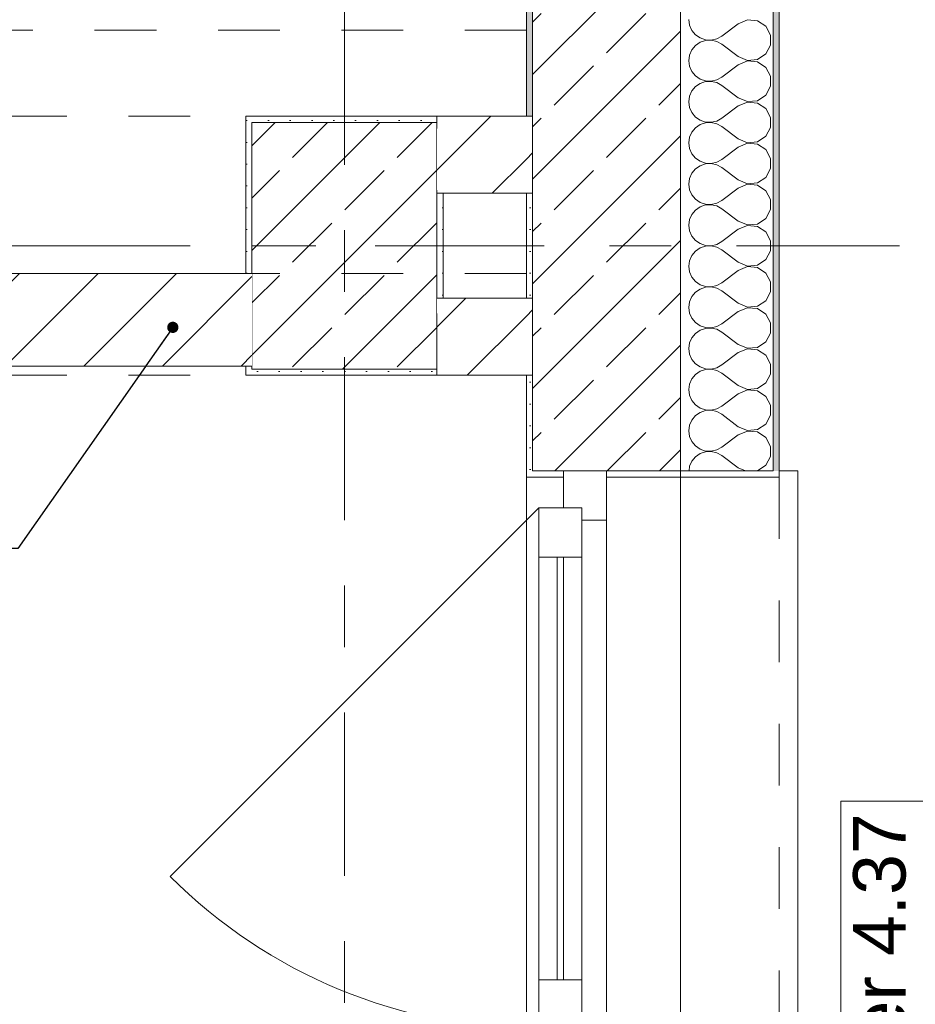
# Model space of a CAD drawing. Header units: metres. Extents: x -3.6 to 90.7, y -11.1 to 18.
# Tile 639 of 656: x 61.2 to 62.7, y 7.1 to 8.7. Entities that reach past the tile are written whole.
import ezdxf

# ---------------------------------------------------------------- set-up
doc = ezdxf.new("R2010")
doc.units = ezdxf.units.M
doc.header["$MEASUREMENT"] = 0
for name, pattern in [('Achse', [0.2, 0.1, -0.05, 0, -0.05]), ('Strichlinie doppelt', [0.546806, 0.264583, -0.105833, 0.070556, -0.105833]), ('Strichlinie eng', [0.115, 0.075, -0.04]), ('Untersicht', [0.1, 0.075, -0.025]), ('Wipeout_Contour', [1, 0, -1])]:
    doc.linetypes.add(name, pattern=pattern)
for name, color, linetype in [('152 - Bemaßung_ Beschriftung.Ausbau', 7, 'Continuous'), ('451 - Universal.Achsen Raster', 7, 'Continuous'), ('603 - Struktur.Bodenplatte_ Decke Roh', 7, 'Continuous'), ('604 - Struktur.Wand Aussen', 7, 'Continuous'), ('605 - Struktur.Wand Innen', 7, 'Continuous'), ('607 - Struktur.Stütze', 7, 'Continuous'), ('608 - Struktur.Träger', 7, 'Continuous'), ('650 - Abdeckung.Fußboden Aufbau', 7, 'Continuous'), ('Neubau_653 - Abdeckung.TB Verkofferung', 7, 'Continuous')]:
    doc.layers.add(name, color=color, linetype=linetype)
doc.styles.add('ERSTELLTER_STIL_2', font='txt')
doc.dimstyles.new('ERSTELLTER_STIL__1', dxfattribs={"dimtxt": 0.1, "dimasz": 0.0532, "dimexe": 0.18, "dimexo": 0.0625, "dimgap": 0, "dimtad": 1, "dimzin": 0, "dimdsep": 46, "dimtxsty": 'ERSTELLTER_STIL_2', "dimblk": 'ARROWHEAD_2', "dimblk1": 'ARROWHEAD_2', "dimblk2": 'ARROWHEAD_2', "dimcen": 0.09, "dimse1": 1, "dimse2": 1, "dimclrd": 7, "dimclre": 7, "dimclrt": 7, "dimazin": 0, "dimtfac": 1, "dimtdec": 4, "dimtmove": 0, "dimatfit": 3, "dimfxl": 1, "dimtolj": 1, "dimtzin": 0, "dimarcsym": 0})
doc.dimstyles.new('ERSTELLTER_STIL__2', dxfattribs={"dimtxt": 0.1, "dimasz": 0.0532, "dimexe": 0.18, "dimexo": 0.0625, "dimgap": 0, "dimtad": 1, "dimzin": 0, "dimdsep": 46, "dimtxsty": 'ERSTELLTER_STIL_2', "dimblk": 'ARROWHEAD_2', "dimblk1": 'ARROWHEAD_2', "dimblk2": 'ARROWHEAD_2', "dimcen": 0.09, "dimse1": 1, "dimse2": 1, "dimclrd": 7, "dimclre": 7, "dimclrt": 7, "dimazin": 0, "dimtfac": 1, "dimtdec": 4, "dimtmove": 2, "dimatfit": 3, "dimfxl": 1, "dimtolj": 1, "dimtzin": 0, "dimarcsym": 0})
doc.dimstyles.new('ERSTELLTER_STIL__3', dxfattribs={"dimtxt": 0.1, "dimasz": 0.0532, "dimexe": 0.18, "dimexo": 0.0625, "dimgap": 0, "dimtad": 1, "dimtih": 1, "dimtoh": 1, "dimzin": 0, "dimdsep": 46, "dimtxsty": 'ERSTELLTER_STIL_2', "dimblk": 'ARROWHEAD_2', "dimblk1": 'ARROWHEAD_2', "dimblk2": 'ARROWHEAD_2', "dimcen": 0.09, "dimse1": 1, "dimse2": 1, "dimclrd": 7, "dimclre": 7, "dimclrt": 7, "dimazin": 0, "dimtfac": 1, "dimtdec": 4, "dimtmove": 0, "dimatfit": 3, "dimfxl": 1, "dimtolj": 1, "dimtzin": 0, "dimarcsym": 0})
doc.dimstyles.new('ERSTELLTER_STIL__5', dxfattribs={"dimtxt": 0.18, "dimasz": 0.03648, "dimexe": 0.18, "dimexo": 0.0625, "dimgap": 0, "dimtad": 0, "dimtih": 1, "dimtoh": 1, "dimdec": 4, "dimzin": 0, "dimdsep": 46, "dimcen": 0.09, "dimadec": 0, "dimazin": 0, "dimtfac": 1, "dimtdec": 4, "dimtmove": 0, "dimatfit": 3, "dimldrblk": 'ARROWHEAD_11', "dimfxl": 1, "dimtolj": 1, "dimtzin": 0, "dimarcsym": 0})
pattern_1 = [(45, (0, 0), (-0.08485281, 0.08485281), []), (45, (-0.04243, 0.04243), (-0.08485281, 0.08485281), [0.09, -0.03])]
pattern_2 = [(45, (0, 0), (-0.01767767, 0.01767767), [0, -0.025])]
pattern_3 = [(45, (0, 0), (-0.06363961, 0.06363961), [])]
pattern_4 = [(0, (0, 0), (0, 0.08660254), [0, -0.05]), (0, (0.025, 0.0433), (0, 0.08660254), [0, -0.05])]

# ---------------------------------------------------------------- blocks, each defined once
blk = doc.blocks.new('*X68')
at = {"layer": '604 - Struktur.Wand Aussen', "color": 7, "linetype": 'Continuous', "lineweight": 5}
for p, q in [((62.2884, 8.6667), (62.2896, 8.6576)), ((62.2896, 8.6576), (62.2933, 8.6491)), ((62.3684, 8.66), (62.3417, 8.64)), ((62.3833, 8.6663), (62.3684, 8.66)), ((62.3995, 8.6648), (62.3833, 8.6663)), ((62.413, 8.6558), (62.3995, 8.6648)), ((62.4207, 8.6415), (62.413, 8.6558)), ((62.2933, 8.6491), (62.2992, 8.6421)), ((62.2992, 8.6421), (62.3068, 8.6369)), ((62.3068, 8.6369), (62.3155, 8.6339)), ((62.3336, 8.6355), (62.3417, 8.64)), ((62.4207, 8.6252), (62.4207, 8.6415)), ((62.2992, 8.6246), (62.2933, 8.6175)), ((62.3068, 8.6298), (62.2992, 8.6246)), ((62.3155, 8.6328), (62.3068, 8.6298)), ((62.3155, 8.6339), (62.3247, 8.6335)), ((62.3247, 8.6332), (62.3155, 8.6328)), ((62.3247, 8.6335), (62.3336, 8.6355)), ((62.3336, 8.6311), (62.3247, 8.6332)), ((62.3417, 8.6267), (62.3336, 8.6311)), ((62.3684, 8.6067), (62.3417, 8.6267)), ((62.413, 8.6109), (62.4207, 8.6252)), ((62.2896, 8.6091), (62.2884, 8.6)), ((62.2933, 8.6175), (62.2896, 8.6091)), ((62.3684, 8.6067), (62.3833, 8.6004)), ((62.3995, 8.6019), (62.413, 8.6109)), ((62.2884, 8.6), (62.2896, 8.5909)), ((62.2896, 8.5909), (62.2933, 8.5825)), ((62.3684, 8.5933), (62.3417, 8.5733)), ((62.3833, 8.5996), (62.3684, 8.5933)), ((62.3833, 8.6004), (62.3995, 8.6019)), ((62.3995, 8.5981), (62.3833, 8.5996)), ((62.413, 8.5891), (62.3995, 8.5981)), ((62.4207, 8.5748), (62.413, 8.5891)), ((62.2933, 8.5825), (62.2992, 8.5754)), ((62.2992, 8.5754), (62.3068, 8.5702)), ((62.3336, 8.5689), (62.3417, 8.5733)), ((62.4207, 8.5585), (62.4207, 8.5748)), ((62.2992, 8.5579), (62.2933, 8.5509)), ((62.3068, 8.5631), (62.2992, 8.5579)), ((62.3068, 8.5702), (62.3155, 8.5672)), ((62.3155, 8.5661), (62.3068, 8.5631)), ((62.3155, 8.5672), (62.3247, 8.5668)), ((62.3247, 8.5665), (62.3155, 8.5661)), ((62.3247, 8.5668), (62.3336, 8.5689)), ((62.3336, 8.5645), (62.3247, 8.5665)), ((62.3417, 8.56), (62.3336, 8.5645)), ((62.3684, 8.54), (62.3417, 8.56)), ((62.413, 8.5442), (62.4207, 8.5585)), ((62.2896, 8.5424), (62.2884, 8.5333)), ((62.2933, 8.5509), (62.2896, 8.5424)), ((62.3684, 8.54), (62.3833, 8.5337)), ((62.3995, 8.5352), (62.413, 8.5442)), ((62.2884, 8.5333), (62.2896, 8.5242)), ((62.2896, 8.5242), (62.2933, 8.5158)), ((62.3684, 8.5267), (62.3417, 8.5067)), ((62.3833, 8.533), (62.3684, 8.5267)), ((62.3833, 8.5337), (62.3995, 8.5352)), ((62.3995, 8.5314), (62.3833, 8.533)), ((62.413, 8.5224), (62.3995, 8.5314)), ((62.2933, 8.5158), (62.2992, 8.5087)), ((62.2992, 8.5087), (62.3068, 8.5035)), ((62.4207, 8.5081), (62.413, 8.5224)), ((62.4207, 8.4919), (62.4207, 8.5081)), ((62.3068, 8.4965), (62.2992, 8.4913)), ((62.3068, 8.5035), (62.3155, 8.5006)), ((62.3155, 8.4994), (62.3068, 8.4965)), ((62.3155, 8.5006), (62.3247, 8.5001)), ((62.3247, 8.4999), (62.3155, 8.4994)), ((62.3247, 8.5001), (62.3336, 8.5022)), ((62.3336, 8.4978), (62.3247, 8.4999)), ((62.3336, 8.5022), (62.3417, 8.5067)), ((62.3417, 8.4933), (62.3336, 8.4978)), ((62.3684, 8.4733), (62.3417, 8.4933)), ((62.2933, 8.4842), (62.2896, 8.4758)), ((62.2992, 8.4913), (62.2933, 8.4842)), ((62.3995, 8.4686), (62.413, 8.4776)), ((62.413, 8.4776), (62.4207, 8.4919)), ((62.2896, 8.4758), (62.2884, 8.4667)), ((62.2884, 8.4667), (62.2896, 8.4576)), ((62.3684, 8.46), (62.3417, 8.44)), ((62.3684, 8.4733), (62.3833, 8.467)), ((62.3833, 8.4663), (62.3684, 8.46)), ((62.3833, 8.467), (62.3995, 8.4686)), ((62.3995, 8.4648), (62.3833, 8.4663)), ((62.413, 8.4558), (62.3995, 8.4648)), ((62.2896, 8.4576), (62.2933, 8.4491)), ((62.2933, 8.4491), (62.2992, 8.4421)), ((62.4207, 8.4415), (62.413, 8.4558)), ((62.2992, 8.4421), (62.3068, 8.4369)), ((62.3068, 8.4298), (62.2992, 8.4246)), ((62.3068, 8.4369), (62.3155, 8.4339)), ((62.3155, 8.4328), (62.3068, 8.4298)), ((62.3155, 8.4339), (62.3247, 8.4335)), ((62.3247, 8.4332), (62.3155, 8.4328)), ((62.3247, 8.4335), (62.3336, 8.4355)), ((62.3336, 8.4311), (62.3247, 8.4332)), ((62.3336, 8.4355), (62.3417, 8.44)), ((62.3417, 8.4267), (62.3336, 8.4311)), ((62.4207, 8.4252), (62.4207, 8.4415)), ((62.2933, 8.4175), (62.2896, 8.4091)), ((62.2992, 8.4246), (62.2933, 8.4175)), ((62.3684, 8.4067), (62.3417, 8.4267)), ((62.413, 8.4109), (62.4207, 8.4252)), ((62.2896, 8.4091), (62.2884, 8.4)), ((62.2884, 8.4), (62.2896, 8.3909)), ((62.3684, 8.4067), (62.3833, 8.4004)), ((62.3833, 8.3996), (62.3684, 8.3933)), ((62.3833, 8.4004), (62.3995, 8.4019)), ((62.3995, 8.3981), (62.3833, 8.3996)), ((62.3995, 8.4019), (62.413, 8.4109)), ((62.413, 8.3891), (62.3995, 8.3981)), ((62.2896, 8.3909), (62.2933, 8.3825)), ((62.2933, 8.3825), (62.2992, 8.3754)), ((62.3684, 8.3933), (62.3417, 8.3733)), ((62.4207, 8.3748), (62.413, 8.3891)), ((62.2992, 8.3754), (62.3068, 8.3702)), ((62.3068, 8.3702), (62.3155, 8.3672)), ((62.3155, 8.3661), (62.3068, 8.3631)), ((62.3155, 8.3672), (62.3247, 8.3668)), ((62.3247, 8.3665), (62.3155, 8.3661)), ((62.3247, 8.3668), (62.3336, 8.3689)), ((62.3336, 8.3645), (62.3247, 8.3665)), ((62.3336, 8.3689), (62.3417, 8.3733)), ((62.3417, 8.36), (62.3336, 8.3645)), ((62.4207, 8.3585), (62.4207, 8.3748)), ((62.2933, 8.3509), (62.2896, 8.3424)), ((62.2992, 8.3579), (62.2933, 8.3509)), ((62.3068, 8.3631), (62.2992, 8.3579)), ((62.3684, 8.34), (62.3417, 8.36)), ((62.413, 8.3442), (62.4207, 8.3585)), ((62.2896, 8.3424), (62.2884, 8.3333)), ((62.2884, 8.3333), (62.2896, 8.3242)), ((62.3684, 8.34), (62.3833, 8.3337)), ((62.3833, 8.333), (62.3684, 8.3267)), ((62.3833, 8.3337), (62.3995, 8.3352)), ((62.3995, 8.3314), (62.3833, 8.333)), ((62.3995, 8.3352), (62.413, 8.3442)), ((62.2896, 8.3242), (62.2933, 8.3158)), ((62.3684, 8.3267), (62.3417, 8.3067)), ((62.413, 8.3224), (62.3995, 8.3314)), ((62.4207, 8.3081), (62.413, 8.3224)), ((62.2933, 8.3158), (62.2992, 8.3087)), ((62.2992, 8.3087), (62.3068, 8.3035)), ((62.3068, 8.3035), (62.3155, 8.3006)), ((62.3155, 8.3006), (62.3247, 8.3001)), ((62.3247, 8.3001), (62.3336, 8.3022)), ((62.3336, 8.3022), (62.3417, 8.3067)), ((62.4207, 8.2919), (62.4207, 8.3081)), ((62.2992, 8.2913), (62.2933, 8.2842)), ((62.3068, 8.2965), (62.2992, 8.2913)), ((62.3155, 8.2994), (62.3068, 8.2965)), ((62.3247, 8.2999), (62.3155, 8.2994)), ((62.3336, 8.2978), (62.3247, 8.2999)), ((62.3417, 8.2933), (62.3336, 8.2978)), ((62.3684, 8.2733), (62.3417, 8.2933)), ((62.413, 8.2776), (62.4207, 8.2919)), ((62.2896, 8.2758), (62.2884, 8.2667)), ((62.2933, 8.2842), (62.2896, 8.2758)), ((62.3684, 8.2733), (62.3833, 8.267)), ((62.3833, 8.267), (62.3995, 8.2686)), ((62.3995, 8.2686), (62.413, 8.2776)), ((62.2884, 8.2667), (62.2896, 8.2576)), ((62.2896, 8.2576), (62.2933, 8.2491)), ((62.3684, 8.26), (62.3417, 8.24)), ((62.3833, 8.2663), (62.3684, 8.26)), ((62.3995, 8.2648), (62.3833, 8.2663)), ((62.413, 8.2558), (62.3995, 8.2648)), ((62.4207, 8.2415), (62.413, 8.2558)), ((62.2933, 8.2491), (62.2992, 8.2421)), ((62.2992, 8.2421), (62.3068, 8.2369)), ((62.3068, 8.2369), (62.3155, 8.2339)), ((62.3336, 8.2355), (62.3417, 8.24)), ((62.4207, 8.2252), (62.4207, 8.2415)), ((62.2992, 8.2246), (62.2933, 8.2175)), ((62.3068, 8.2298), (62.2992, 8.2246)), ((62.3155, 8.2328), (62.3068, 8.2298)), ((62.3155, 8.2339), (62.3247, 8.2335)), ((62.3247, 8.2332), (62.3155, 8.2328)), ((62.3247, 8.2335), (62.3336, 8.2355)), ((62.3336, 8.2311), (62.3247, 8.2332)), ((62.3417, 8.2267), (62.3336, 8.2311)), ((62.3684, 8.2067), (62.3417, 8.2267)), ((62.413, 8.2109), (62.4207, 8.2252)), ((62.2896, 8.2091), (62.2884, 8.2)), ((62.2933, 8.2175), (62.2896, 8.2091)), ((62.3684, 8.2067), (62.3833, 8.2004)), ((62.3995, 8.2019), (62.413, 8.2109)), ((62.2884, 8.2), (62.2896, 8.1909)), ((62.2896, 8.1909), (62.2933, 8.1825)), ((62.3684, 8.1933), (62.3417, 8.1733)), ((62.3833, 8.1996), (62.3684, 8.1933)), ((62.3833, 8.2004), (62.3995, 8.2019)), ((62.3995, 8.1981), (62.3833, 8.1996)), ((62.413, 8.1891), (62.3995, 8.1981)), ((62.4207, 8.1748), (62.413, 8.1891)), ((62.2933, 8.1825), (62.2992, 8.1754)), ((62.2992, 8.1754), (62.3068, 8.1702)), ((62.3336, 8.1689), (62.3417, 8.1733)), ((62.4207, 8.1585), (62.4207, 8.1748)), ((62.2992, 8.1579), (62.2933, 8.1509)), ((62.3068, 8.1631), (62.2992, 8.1579)), ((62.3068, 8.1702), (62.3155, 8.1672)), ((62.3155, 8.1661), (62.3068, 8.1631)), ((62.3155, 8.1672), (62.3247, 8.1668)), ((62.3247, 8.1665), (62.3155, 8.1661)), ((62.3247, 8.1668), (62.3336, 8.1689)), ((62.3336, 8.1645), (62.3247, 8.1665)), ((62.3417, 8.16), (62.3336, 8.1645)), ((62.3684, 8.14), (62.3417, 8.16)), ((62.413, 8.1442), (62.4207, 8.1585)), ((62.2896, 8.1424), (62.2884, 8.1333)), ((62.2933, 8.1509), (62.2896, 8.1424)), ((62.3995, 8.1352), (62.413, 8.1442)), ((62.2884, 8.1333), (62.2896, 8.1242)), ((62.3684, 8.1267), (62.3417, 8.1067)), ((62.3684, 8.14), (62.3833, 8.1337)), ((62.3833, 8.133), (62.3684, 8.1267)), ((62.3833, 8.1337), (62.3995, 8.1352)), ((62.3995, 8.1314), (62.3833, 8.133)), ((62.413, 8.1224), (62.3995, 8.1314)), ((62.2896, 8.1242), (62.2933, 8.1158)), ((62.2933, 8.1158), (62.2992, 8.1087)), ((62.4207, 8.1081), (62.413, 8.1224)), ((62.2992, 8.1087), (62.3068, 8.1035)), ((62.3068, 8.0965), (62.2992, 8.0913)), ((62.3068, 8.1035), (62.3155, 8.1006)), ((62.3155, 8.0994), (62.3068, 8.0965)), ((62.3155, 8.1006), (62.3247, 8.1001)), ((62.3247, 8.0999), (62.3155, 8.0994)), ((62.3247, 8.1001), (62.3336, 8.1022)), ((62.3336, 8.0978), (62.3247, 8.0999)), ((62.3336, 8.1022), (62.3417, 8.1067)), ((62.3417, 8.0933), (62.3336, 8.0978)), ((62.3684, 8.0733), (62.3417, 8.0933)), ((62.4207, 8.0919), (62.4207, 8.1081)), ((62.2933, 8.0842), (62.2896, 8.0758)), ((62.2992, 8.0913), (62.2933, 8.0842)), ((62.3995, 8.0686), (62.413, 8.0776)), ((62.413, 8.0776), (62.4207, 8.0919)), ((62.2896, 8.0758), (62.2884, 8.0667)), ((62.2884, 8.0667), (62.2896, 8.0576)), ((62.3684, 8.0733), (62.3833, 8.067)), ((62.3833, 8.0663), (62.3684, 8.06)), ((62.3833, 8.067), (62.3995, 8.0686)), ((62.3995, 8.0648), (62.3833, 8.0663)), ((62.413, 8.0558), (62.3995, 8.0648)), ((62.2896, 8.0576), (62.2933, 8.0491)), ((62.2933, 8.0491), (62.2992, 8.0421)), ((62.3684, 8.06), (62.3417, 8.04)), ((62.4207, 8.0415), (62.413, 8.0558)), ((62.2992, 8.0421), (62.3068, 8.0369)), ((62.3068, 8.0298), (62.2992, 8.0246)), ((62.3068, 8.0369), (62.3155, 8.0339)), ((62.3155, 8.0328), (62.3068, 8.0298)), ((62.3155, 8.0339), (62.3247, 8.0335)), ((62.3247, 8.0332), (62.3155, 8.0328)), ((62.3247, 8.0335), (62.3336, 8.0355)), ((62.3336, 8.0311), (62.3247, 8.0332)), ((62.3336, 8.0355), (62.3417, 8.04)), ((62.3417, 8.0267), (62.3336, 8.0311)), ((62.4207, 8.0252), (62.4207, 8.0415)), ((62.2933, 8.0175), (62.2896, 8.0091)), ((62.2992, 8.0246), (62.2933, 8.0175)), ((62.3684, 8.0067), (62.3417, 8.0267)), ((62.413, 8.0109), (62.4207, 8.0252)), ((62.2896, 8.0091), (62.2884, 8)), ((62.2884, 8), (62.2896, 7.9909)), ((62.3684, 8.0067), (62.3833, 8.0004)), ((62.3833, 7.9996), (62.3684, 7.9933)), ((62.3833, 8.0004), (62.3995, 8.0019)), ((62.3995, 7.9981), (62.3833, 7.9996)), ((62.3995, 8.0019), (62.413, 8.0109)), ((62.413, 7.9891), (62.3995, 7.9981)), ((62.2896, 7.9909), (62.2933, 7.9825)), ((62.2933, 7.9825), (62.2992, 7.9754)), ((62.3684, 7.9933), (62.3417, 7.9733)), ((62.4207, 7.9748), (62.413, 7.9891)), ((62.2992, 7.9754), (62.3068, 7.9702)), ((62.3068, 7.9702), (62.3155, 7.9672)), ((62.3155, 7.9661), (62.3068, 7.9631)), ((62.3155, 7.9672), (62.3247, 7.9668)), ((62.3247, 7.9665), (62.3155, 7.9661)), ((62.3247, 7.9668), (62.3336, 7.9689)), ((62.3336, 7.9645), (62.3247, 7.9665)), ((62.3336, 7.9689), (62.3417, 7.9733)), ((62.4207, 7.9585), (62.4207, 7.9748)), ((62.2933, 7.9509), (62.2896, 7.9424)), ((62.2992, 7.9579), (62.2933, 7.9509)), ((62.3068, 7.9631), (62.2992, 7.9579)), ((62.3417, 7.96), (62.3336, 7.9645)), ((62.3684, 7.94), (62.3417, 7.96)), ((62.413, 7.9442), (62.4207, 7.9585)), ((62.2896, 7.9424), (62.2886, 7.935)), ((62.3684, 7.94), (62.3803, 7.935)), ((62.3969, 7.935), (62.3995, 7.9352)), ((62.3995, 7.9352), (62.413, 7.9442))]:
    blk.add_line(p, q, dxfattribs=at)
blk = doc.blocks.new('ARROWHEAD_11')
at = {"color": 0, "linetype": 'Continuous', "lineweight": 0}
blk.add_line((0, 0), (-1, 0), dxfattribs=at)
at = {"color": 0, "linetype": 'Continuous', "lineweight": 0, "const_width": 0.25, "flags": 128}
blk.add_lwpolyline([(-0.125, 0, 1), (0.125, 0, 1)], format="xyb", close=True, dxfattribs=at)
blk = doc.blocks.new('*D497')
at = {"layer": '152 - Bemaßung_ Beschriftung.Ausbau', "color": 7, "linetype": 'Continuous', "lineweight": 5}
for p, q in [((63.4, 7.9552), (63.47, 7.9148)), ((63.4875, 7.935), (63.3825, 7.935)), ((63.435, 6.145), (63.435, 7.935)), ((63.4, 6.1652), (63.47, 6.1248)), ((63.4875, 6.145), (63.3825, 6.145))]:
    blk.add_line(p, q, dxfattribs=at)
at = {"layer": '152 - Bemaßung_ Beschriftung.Ausbau', "color": 7, "lineweight": 5, "char_height": 0.1, "attachment_point": 7, "rotation": 90, "style": 'ERSTELLTER_STIL_2'}
for s, insert in [('\\A1;{\\pql;\\fArial|b0|i0|c0|p38;1,79}', (63.415, 6.907)), ('\\A1;{\\pql;\\fArial|b0|i0|c0|p38;2,01}', (63.555, 6.907))]:
    blk.add_mtext(s, dxfattribs=dict(at, insert=insert))
blk = doc.blocks.new('ARROWHEAD_2')
at = {"color": 0, "linetype": 'Continuous', "lineweight": 0}
for p, q in [((-0.378, -0.655), (0.378, 0.655)), ((0, 0), (-1, 0))]:
    blk.add_line(p, q, dxfattribs=at)
blk = doc.blocks.new('*D498')
at = {"layer": '152 - Bemaßung_ Beschriftung.Ausbau', "color": 7, "linetype": 'Continuous', "lineweight": 5}
for p, q in [((63.4, 13.7152), (63.47, 13.6748)), ((63.4875, 13.695), (63.3825, 13.695)), ((63.435, 7.935), (63.435, 13.695)), ((63.4, 7.9552), (63.47, 7.9148)), ((63.4875, 7.935), (63.3825, 7.935))]:
    blk.add_line(p, q, dxfattribs=at)
at = {"layer": '152 - Bemaßung_ Beschriftung.Ausbau', "color": 7, "lineweight": 5, "char_height": 0.1, "attachment_point": 7, "rotation": 90, "style": 'ERSTELLTER_STIL_2'}
for s, insert in [('\\A1;{\\pql;\\fArial|b0|i0|c0|p38;15}', (63.4255, 13.6941)), ('\\A1;{\\pql;\\fArial|b0|i0|c0|p38;5,76}', (63.415, 10.682))]:
    blk.add_mtext(s, dxfattribs=dict(at, insert=insert))
blk = doc.blocks.new('*D505')
at = {"layer": '152 - Bemaßung_ Beschriftung.Ausbau', "color": 7, "linetype": 'Continuous', "lineweight": 5}
for p, q in [((63.9, 8.1252), (63.97, 8.0848)), ((63.9875, 8.105), (63.8825, 8.105)), ((63.935, 5.925), (63.935, 8.105)), ((63.9, 5.9452), (63.97, 5.9048)), ((63.9875, 5.925), (63.8825, 5.925))]:
    blk.add_line(p, q, dxfattribs=at)
at = {"layer": '152 - Bemaßung_ Beschriftung.Ausbau', "color": 7, "lineweight": 5, "char_height": 0.1, "attachment_point": 7, "rotation": 90, "style": 'ERSTELLTER_STIL_2'}
for s, insert in [('\\A1;{\\pql;\\fArial|b0|i0|c0|p38;15}', (63.9255, 8.1049)), ('\\A1;{\\pql;\\fArial|b0|i0|c0|p38;2,18}', (63.915, 6.882))]:
    blk.add_mtext(s, dxfattribs=dict(at, insert=insert))
blk = doc.blocks.new('*D506')
at = {"layer": '152 - Bemaßung_ Beschriftung.Ausbau', "color": 7, "linetype": 'Continuous', "lineweight": 5}
for p, q in [((63.9, 8.2752), (63.97, 8.2348)), ((63.9875, 8.255), (63.8825, 8.255)), ((63.935, 8.105), (63.935, 8.255)), ((63.9, 8.1252), (63.97, 8.0848)), ((63.9875, 8.105), (63.8825, 8.105))]:
    blk.add_line(p, q, dxfattribs=at)
blk = doc.blocks.new('*D507')
at = {"layer": '152 - Bemaßung_ Beschriftung.Ausbau', "color": 7, "linetype": 'Continuous', "lineweight": 5}
for p, q in [((63.9, 13.4752), (63.97, 13.4348)), ((63.9875, 13.455), (63.8825, 13.455)), ((63.935, 8.255), (63.935, 13.455)), ((63.9, 8.2752), (63.97, 8.2348)), ((63.9875, 8.255), (63.8825, 8.255))]:
    blk.add_line(p, q, dxfattribs=at)
at = {"layer": '152 - Bemaßung_ Beschriftung.Ausbau', "color": 7, "lineweight": 5, "insert": (63.915, 10.722), "char_height": 0.1, "attachment_point": 7, "rotation": 90, "style": 'ERSTELLTER_STIL_2'}
blk.add_mtext('\\A1;{\\pql;\\fArial|b0|i0|c0|p38;5,20}', dxfattribs=at)
blk = doc.blocks.new('*D516')
at = {"layer": '152 - Bemaßung_ Beschriftung.Ausbau', "color": 7, "linetype": 'Continuous', "lineweight": 5}
for p, q in [((64.4, 8.1202), (64.47, 8.0798)), ((64.4875, 8.1), (64.3825, 8.1)), ((64.435, 6), (64.435, 8.1)), ((64.4, 6.0202), (64.47, 5.9798)), ((64.4875, 6), (64.3825, 6))]:
    blk.add_line(p, q, dxfattribs=at)
at = {"layer": '152 - Bemaßung_ Beschriftung.Ausbau', "color": 7, "lineweight": 5, "insert": (64.415, 6.917), "char_height": 0.1, "attachment_point": 7, "rotation": 90, "style": 'ERSTELLTER_STIL_2'}
blk.add_mtext('\\A1;{\\pql;\\fArial|b0|i0|c0|p38;2,10}', dxfattribs=at)
blk = doc.blocks.new('*D517')
at = {"layer": '152 - Bemaßung_ Beschriftung.Ausbau', "color": 7, "linetype": 'Continuous', "lineweight": 5}
for p, q in [((64.4, 8.5202), (64.47, 8.4798)), ((64.4875, 8.5), (64.3825, 8.5)), ((64.435, 8.1), (64.435, 8.5)), ((64.4, 8.1202), (64.47, 8.0798)), ((64.4875, 8.1), (64.3825, 8.1))]:
    blk.add_line(p, q, dxfattribs=at)
at = {"layer": '152 - Bemaßung_ Beschriftung.Ausbau', "color": 7, "lineweight": 5, "insert": (64.415, 8.2241), "char_height": 0.1, "attachment_point": 7, "rotation": 90, "style": 'ERSTELLTER_STIL_2'}
blk.add_mtext('\\A1;{\\pql;\\fArial|b0|i0|c0|p38;40}', dxfattribs=at)
blk = doc.blocks.new('*D518')
at = {"layer": '152 - Bemaßung_ Beschriftung.Ausbau', "color": 7, "linetype": 'Continuous', "lineweight": 5}
for p, q in [((64.4, 13.0202), (64.47, 12.9798)), ((64.4875, 13), (64.3825, 13)), ((64.435, 8.5), (64.435, 13)), ((64.4, 8.5202), (64.47, 8.4798)), ((64.4875, 8.5), (64.3825, 8.5))]:
    blk.add_line(p, q, dxfattribs=at)
at = {"layer": '152 - Bemaßung_ Beschriftung.Ausbau', "color": 7, "lineweight": 5, "insert": (64.415, 10.617), "char_height": 0.1, "attachment_point": 7, "rotation": 90, "style": 'ERSTELLTER_STIL_2'}
blk.add_mtext('\\A1;{\\pql;\\fArial|b0|i0|c0|p38;4,50}', dxfattribs=at)
blk = doc.blocks.new('*D523')
at = {"layer": '152 - Bemaßung_ Beschriftung.Ausbau', "color": 7, "linetype": 'Continuous', "lineweight": 5}
for p, q in [((64.935, 13.845), (64.935, 13.8792)), ((64.97, 13.8248), (64.9, 13.8652)), ((64.9875, 13.845), (64.8825, 13.845)), ((64.935, -0.145), (64.935, 13.845)), ((64.9, -0.1248), (64.97, -0.1652)), ((64.9875, -0.145), (64.8825, -0.145)), ((64.935, -0.1792), (64.935, -0.145))]:
    blk.add_line(p, q, dxfattribs=at)
at = {"layer": '152 - Bemaßung_ Beschriftung.Ausbau', "color": 7, "lineweight": 5, "insert": (64.915, 6.679), "char_height": 0.1, "attachment_point": 7, "rotation": 90, "style": 'ERSTELLTER_STIL_2'}
blk.add_mtext('\\A1;{\\pql;\\fArial|b0|i0|c0|p38;13,99}', dxfattribs=at)
blk = doc.blocks.new('*D551')
at = {"layer": '152 - Bemaßung_ Beschriftung.Ausbau', "color": 7, "linetype": 'Continuous', "lineweight": 5}
for p, q in [((60.44, 9.4182), (60.44, 9.5232)), ((61.58, 9.4182), (61.58, 9.5232)), ((60.4602, 9.5057), (60.4198, 9.4357)), ((61.5598, 9.4357), (61.6002, 9.5057)), ((60.44, 9.4707), (61.58, 9.4707)), ((61.58, 9.4707), (61.6142, 9.4707))]:
    blk.add_line(p, q, dxfattribs=at)
at = {"layer": '152 - Bemaßung_ Beschriftung.Ausbau', "color": 7, "lineweight": 5, "insert": (60.877, 9.4907), "char_height": 0.1, "attachment_point": 7, "style": 'ERSTELLTER_STIL_2'}
blk.add_mtext('\\A1;{\\pql;\\fArial|b0|i0|c0|p38;1,14}', dxfattribs=at)

msp = doc.modelspace()

# ---------------------------------------------------------------- hatches: boundary and pattern name
at = {"layer": '604 - Struktur.Wand Aussen', "linetype": 'Continuous', "lineweight": 0, "true_color": 0x000000}
h = msp.add_hatch(dxfattribs=at)
h.set_pattern_fill('Verputz_0001', color=18, style=0, pattern_type=2)
h.set_pattern_definition(pattern_4)
h.paths.add_polyline_path([(62.425, 7.935), (62.435, 7.935), (62.435, 13.845), (62.425, 13.845)])
h = msp.add_hatch(dxfattribs=at)
h.set_pattern_fill('Gips_0001', color=18, style=0, pattern_type=2)
h.set_pattern_definition(pattern_2)
h.paths.add_polyline_path([(62.025, 7.925), (62.085, 7.925), (62.085, 7.935), (62.035, 7.935), (62.025, 7.935)])
h = msp.add_hatch(dxfattribs=at)
h.set_pattern_fill('Verputz_0001', color=18, style=0, pattern_type=2)
h.set_pattern_definition(pattern_4)
h.paths.add_polyline_path([(62.435, 7.935), (62.425, 7.935), (62.155, 7.935), (62.155, 7.925), (62.435, 7.925)])
at = {"layer": '607 - Struktur.Stütze', "linetype": 'Continuous', "lineweight": 0, "true_color": 0x000000}
h = msp.add_hatch(dxfattribs=at)
h.set_pattern_fill('Gips_0001', color=18, style=0, pattern_type=2)
h.set_pattern_definition(pattern_2)
h.paths.add_polyline_path([(61.57, 8.255), (61.58, 8.255), (61.58, 8.5), (61.88, 8.5), (61.88, 8.51), (61.57, 8.51)])
h = msp.add_hatch(dxfattribs=at)
h.set_pattern_fill('Beton__Stahlbeton_0001', color=18, style=0, pattern_type=2)
h.set_pattern_definition(pattern_1)
h.paths.add_polyline_path([(61.58, 8.1), (61.88, 8.1), (61.88, 8.5), (61.58, 8.5)])
h = msp.add_hatch(dxfattribs=at)
h.set_pattern_fill('Gips_0001', color=18, style=0, pattern_type=2)
h.set_pattern_definition(pattern_2)
h.paths.add_polyline_path([(61.88, 8.215), (61.89, 8.215), (61.89, 8.385), (61.88, 8.385)])
h = msp.add_hatch(dxfattribs=at)
h.set_pattern_fill('Gips_0001', color=18, style=0, pattern_type=2)
h.set_pattern_definition(pattern_2)
h.paths.add_polyline_path([(61.57, 8.105), (61.57, 8.09), (61.88, 8.09), (61.88, 8.1), (61.58, 8.1), (61.58, 8.105)])

# ---------------------------------------------------------------- linework, layer by layer
at = {"layer": '451 - Universal.Achsen Raster', "color": 160, "linetype": 'Strichlinie doppelt', "lineweight": 9, "true_color": 0x3232ff}
for p, q in [((61.73, -10.585), (61.73, 16.355)), ((64.935, 8.3), (-3.175, 8.3))]:
    msp.add_line(p, q, dxfattribs=at)
at = {"layer": '603 - Struktur.Bodenplatte_ Decke Roh', "color": 7, "linetype": 'Continuous', "lineweight": 18, "flags": 128}
msp.add_lwpolyline([(-0.015, 0.005), (62.275, 0.005), (62.275, 13.695), (50.78, 13.695), (50.78, 13.455), (50.78, 13), (50.84, 13), (50.84, 8.585), (49.03, 8.585), (49.03, 8.725), (47.41, 8.725), (47.41, 13), (47.48, 13), (47.48, 13.455), (47.48, 13.695), (14.78, 13.695)], dxfattribs=at)
at = {"layer": '604 - Struktur.Wand Aussen', "color": 7, "linetype": 'Continuous', "lineweight": 5}
for p, q in [((62.425, 7.935), (62.425, 13.705)), ((62.025, 7.935), (62.025, 7.925)), ((62.025, 7.935), (62.025, 7.925)), ((62.085, 7.935), (62.085, 7.925)), ((62.155, 7.935), (62.155, 7.925)), ((62.425, 7.935), (62.155, 7.935)), ((62.435, 7.935), (62.435, 7.925)), ((62.435, 7.935), (62.435, 7.925)), ((62.085, 7.925), (62.025, 7.925)), ((62.085, 7.925), (62.025, 7.925)), ((62.155, 7.925), (62.435, 7.925)), ((62.155, 7.925), (62.435, 7.925))]:
    msp.add_line(p, q, dxfattribs=at)
at = {"layer": '604 - Struktur.Wand Aussen', "color": 7, "linetype": 'Continuous', "lineweight": 13}
for p, q in [((62.275, 7.935), (62.275, 13.455)), ((62.035, 7.935), (62.085, 7.935)), ((62.155, 7.935), (62.085, 7.935)), ((62.085, 7.935), (62.085, 7.875)), ((62.155, 7.935), (62.085, 7.935)), ((62.155, 7.935), (62.085, 7.935)), ((62.155, 7.855), (62.155, 7.935)), ((62.115, 7.875), (62.045, 7.875)), ((62.045, 7.875), (62.045, 7.795)), ((62.085, 7.875), (62.115, 7.875)), ((62.115, 7.875), (62.115, 7.855)), ((62.115, 7.795), (62.115, 7.875)), ((62.115, 7.855), (62.155, 7.855)), ((62.155, 6.225), (62.155, 7.855)), ((62.045, 7.795), (62.045, 7.11)), ((62.045, 7.795), (62.115, 7.795)), ((62.075, 7.795), (62.075, 7.11)), ((62.085, 7.11), (62.085, 7.795)), ((62.115, 7.11), (62.115, 7.795)), ((62.115, 7.11), (62.045, 7.11)), ((62.045, 7.11), (62.045, 7.05)), ((62.115, 7.03), (62.115, 7.11))]:
    msp.add_line(p, q, dxfattribs=at)
at = {"layer": '604 - Struktur.Wand Aussen', "color": 7, "linetype": 'Continuous', "lineweight": 9}
for p, q in [((62.435, 7.935), (62.465, 7.935)), ((62.465, 7.935), (62.465, 6.145)), ((62.025, 7.925), (62.025, 6.155)), ((62.045, 7.875), (61.4475, 7.2775))]:
    msp.add_line(p, q, dxfattribs=at)
at = {"layer": '604 - Struktur.Wand Aussen', "color": 7, "linetype": 'Strichlinie eng', "lineweight": 9}
msp.add_line((62.435, 7.925), (62.435, 6.155), dxfattribs=at)
at = {"layer": '604 - Struktur.Wand Aussen', "color": 7, "linetype": 'Continuous', "lineweight": 5, "flags": 128}
msp.add_lwpolyline([(62.435, 7.935), (62.435, 13.845)], dxfattribs=at)
at = {"layer": '604 - Struktur.Wand Aussen', "color": 7, "linetype": 'Continuous', "lineweight": 9, "flags": 128}
msp.add_lwpolyline([(62.8022, 6.6806), (62.8022, 7.3994), (62.6686, 7.3994), (62.535, 7.3994), (62.535, 6.6806), (62.6686, 6.6806)], close=True, dxfattribs=at)
at = {"layer": '604 - Struktur.Wand Aussen', "color": 7, "linetype": 'Continuous', "lineweight": 9}
msp.add_arc((62.045, 7.875), 0.845, 225, 270, dxfattribs=at)
at = {"layer": '607 - Struktur.Stütze', "color": 7, "linetype": 'Continuous', "lineweight": 5, "flags": 128}
for points in [[(61.88, 8.51), (61.57, 8.51), (61.57, 8.255)], [(61.89, 8.215), (61.89, 8.385)], [(61.57, 8.105), (61.57, 8.09), (61.88, 8.09)]]:
    msp.add_lwpolyline(points, dxfattribs=at)
at = {"layer": '607 - Struktur.Stütze', "color": 7, "linetype": 'Continuous', "lineweight": 13, "flags": 128}
msp.add_lwpolyline([(61.58, 8.1), (61.88, 8.1), (61.88, 8.5), (61.58, 8.5)], close=True, dxfattribs=at)
at = {"layer": '608 - Struktur.Träger', "color": 7, "linetype": 'Achse', "lineweight": 9}
msp.add_line((0.38, 8.3), (61.88, 8.3), dxfattribs=at)
at = {"layer": '650 - Abdeckung.Fußboden Aufbau', "color": 7, "linetype": 'Continuous', "lineweight": 13, "flags": 128}
for points in [[(61.57, 8.255), (61.57, 8.51), (62.025, 8.51), (62.025, 12.99), (61.57, 12.99), (61.57, 13.445), (58.29, 13.445), (58.29, 12.99), (58.195, 12.99), (58.195, 8.255)], [(60.44, 5.805), (60.44, 5.925), (61.57, 5.925), (61.57, 6.01), (62.025, 6.01), (62.025, 8.09), (61.57, 8.09), (61.57, 8.105), (60.44, 8.105), (60.44, 8.255)], [(60.44, 8.255), (61.57, 8.255)]]:
    msp.add_lwpolyline(points, dxfattribs=at)
at = {"layer": 'Neubau_653 - Abdeckung.TB Verkofferung', "color": 1, "linetype": 'Untersicht', "lineweight": 9}
for p, q in [((62.025, 8.6495), (54.6, 8.6495)), ((62.025, 8.6495), (62.025, 8.255)), ((62.025, 8.255), (54.6, 8.255))]:
    msp.add_line(p, q, dxfattribs=at)

# ---------------------------------------------------------------- block references
at = {"layer": '604 - Struktur.Wand Aussen', "color": 7, "lineweight": 18}
msp.add_blockref('*X68', (0, 0), dxfattribs=at)

# ---------------------------------------------------------------- texts
at = {"layer": '604 - Struktur.Wand Aussen', "color": 7, "lineweight": 9, "insert": (62.6409, 6.7132), "char_height": 0.085, "attachment_point": 7, "rotation": 90, "style": 'ERSTELLTER_STIL_2'}
msp.add_mtext('\\A1;{\\pql;\\pt0;\\fArial|b0|i0|c0|p38;Fenster 4.37}', dxfattribs=at)

# ---------------------------------------------------------------- dimensions: what is measured, and where the dimension line sits
at = {"layer": '152 - Bemaßung_ Beschriftung.Ausbau', "color": 7, "linetype": 'Continuous', "lineweight": 5}
for base, p1, p2, picture, middle in [((64.935, 13.845), (62.425, -0.145), (62.425, 13.845), '*D523', (64.865, 6.847)), ((63.435, 13.695), (62.155, 7.935), (62.275, 13.695), '*D498', (63.365, 10.8119)), ((63.435, 7.935), (62.155, 6.145), (62.155, 7.935), '*D497', (63.365, 7.0369))]:
    dim = msp.add_linear_dim(base=base, p1=p1, p2=p2, angle=90, dimstyle='ERSTELLTER_STIL__1', dxfattribs=at)
    dim.commit()
    dim.dimension.update_dxf_attribs({"geometry": picture, "text_midpoint": middle, "dimtype": 160, "text_rotation": 90})
dim = msp.add_linear_dim(base=(61.58, 9.4707), p1=(60.44, 8.265), p2=(61.58, 8.5), dimstyle='ERSTELLTER_STIL__3', dxfattribs=at)
dim.commit()
dim.dimension.update_dxf_attribs({"geometry": '*D551', "text_midpoint": (61.0068, 9.5407), "dimtype": 160})

# ---------------------------------------------------------------- next in the draw order: wipeouts: each hides what was drawn before it
at = {"color": 254, "linetype": 'Wipeout_Contour', "lineweight": 0, "ltscale": 250.418171}
msp.add_wipeout([(62.025, 8.51), (62.025, 8.385), (62.035, 8.385), (62.035, 8.51)], dxfattribs=at).dxf.layer = '605 - Struktur.Wand Innen'
at = {"color": 254, "linetype": 'Wipeout_Contour', "lineweight": 0, "ltscale": 246.229377}
msp.add_wipeout([(60.44, 8.105), (61.58, 8.105), (61.58, 8.255), (60.44, 8.255)], dxfattribs=at).dxf.layer = '605 - Struktur.Wand Innen'
at = {"color": 254, "linetype": 'Wipeout_Contour', "lineweight": 0, "ltscale": 250.26169}
msp.add_wipeout([(62.025, 8.215), (62.025, 8.09), (62.035, 8.09), (62.035, 8.215)], dxfattribs=at).dxf.layer = '605 - Struktur.Wand Innen'

# ---------------------------------------------------------------- next in the draw order: hatches: boundary and pattern name
at = {"layer": '604 - Struktur.Wand Aussen', "linetype": 'Continuous', "lineweight": 0, "true_color": 0x000000}
h = msp.add_hatch(dxfattribs=at)
h.set_pattern_fill('Beton__Stahlbeton_0001', color=18, style=0, pattern_type=2)
h.set_pattern_definition(pattern_1)
h.paths.add_polyline_path([(62.035, 7.935), (62.085, 7.935), (62.155, 7.935), (62.275, 7.935), (62.275, 13.455), (62.035, 13.455)])
at = {"layer": '605 - Struktur.Wand Innen', "linetype": 'Continuous', "lineweight": 0, "true_color": 0x000000}
h = msp.add_hatch(dxfattribs=at)
h.set_pattern_fill('MW_Ziegel_0001', color=18, style=0, pattern_type=2)
h.set_pattern_definition(pattern_3)
h.paths.add_polyline_path([(62.025, 8.51), (62.025, 8.385), (62.035, 8.385), (62.035, 8.51)])
h = msp.add_hatch(dxfattribs=at)
h.set_pattern_fill('MW_Ziegel_0001', color=18, style=0, pattern_type=2)
h.set_pattern_definition(pattern_3)
h.paths.add_polyline_path([(60.44, 8.105), (61.58, 8.105), (61.58, 8.255), (60.44, 8.255)])
h = msp.add_hatch(dxfattribs=at)
h.set_pattern_fill('MW_Ziegel_0001', color=18, style=0, pattern_type=2)
h.set_pattern_definition(pattern_3)
h.paths.add_polyline_path([(62.025, 8.215), (62.025, 8.09), (62.035, 8.09), (62.035, 8.215)])

# ---------------------------------------------------------------- next in the draw order: linework, layer by layer
at = {"layer": '604 - Struktur.Wand Aussen', "color": 7, "linetype": 'Continuous', "lineweight": 13}
for p, q in [((62.035, 12.99), (62.035, 8.51)), ((62.035, 8.385), (62.035, 8.51)), ((62.035, 8.385), (62.035, 8.51)), ((62.035, 8.385), (62.035, 8.215)), ((62.035, 8.09), (62.035, 8.215)), ((62.035, 8.09), (62.035, 8.215)), ((62.035, 8.09), (62.035, 7.935))]:
    msp.add_line(p, q, dxfattribs=at)
at = {"layer": '605 - Struktur.Wand Innen', "color": 7, "linetype": 'Continuous', "lineweight": 18, "flags": 128}
for points in [[(61.58, 8.255), (60.44, 8.255)], [(60.44, 8.105), (61.58, 8.105)]]:
    msp.add_lwpolyline(points, dxfattribs=at)

# ---------------------------------------------------------------- next in the draw order: leaders
at = {"layer": '152 - Bemaßung_ Beschriftung.Ausbau', "color": 7, "linetype": 'Continuous', "lineweight": 9, "annotation_type": 0, "has_hookline": 1, "hookline_direction": 1, "text_width": 0.7882}
msp.add_leader([(61.4517, 8.1677), (61.2004, 7.8093), (61.1568, 7.8093)], dimstyle='ERSTELLTER_STIL__5', dxfattribs=at)

# ---------------------------------------------------------------- next in the draw order: wipeouts: each hides what was drawn before it
at = {"color": 254, "linetype": 'Wipeout_Contour', "lineweight": 0, "ltscale": 250.110662}
msp.add_wipeout([(61.88, 8.385), (62.025, 8.385), (62.025, 8.51), (61.88, 8.51)], dxfattribs=at).dxf.layer = '605 - Struktur.Wand Innen'
at = {"color": 254, "linetype": 'Wipeout_Contour', "lineweight": 0, "ltscale": 249.953998}
msp.add_wipeout([(61.88, 8.09), (62.025, 8.09), (62.025, 8.215), (61.88, 8.215)], dxfattribs=at).dxf.layer = '605 - Struktur.Wand Innen'

# ---------------------------------------------------------------- next in the draw order: hatches: boundary and pattern name
at = {"layer": '604 - Struktur.Wand Aussen', "linetype": 'Continuous', "lineweight": 0, "true_color": 0x000000}
h = msp.add_hatch(dxfattribs=at)
h.set_pattern_fill('Gips_0001', color=18, style=0, pattern_type=2)
h.set_pattern_definition(pattern_2)
h.paths.add_polyline_path([(62.025, 12.99), (62.025, 8.51), (62.035, 8.51), (62.035, 12.99)])
h = msp.add_hatch(dxfattribs=at)
h.set_pattern_fill('Gips_0001', color=18, style=0, pattern_type=2)
h.set_pattern_definition(pattern_2)
h.paths.add_polyline_path([(62.025, 8.385), (62.025, 8.215), (62.035, 8.215), (62.035, 8.385)])
h = msp.add_hatch(dxfattribs=at)
h.set_pattern_fill('Gips_0001', color=18, style=0, pattern_type=2)
h.set_pattern_definition(pattern_2)
h.paths.add_polyline_path([(62.025, 8.09), (62.025, 7.935), (62.035, 7.935), (62.035, 8.09)])
at = {"layer": '605 - Struktur.Wand Innen', "linetype": 'Continuous', "lineweight": 0, "true_color": 0x000000}
h = msp.add_hatch(dxfattribs=at)
h.set_pattern_fill('MW_Ziegel_0001', color=18, style=0, pattern_type=2)
h.set_pattern_definition(pattern_3)
h.paths.add_polyline_path([(61.88, 8.385), (62.025, 8.385), (62.025, 8.51), (61.88, 8.51)])
h = msp.add_hatch(dxfattribs=at)
h.set_pattern_fill('MW_Ziegel_0001', color=18, style=0, pattern_type=2)
h.set_pattern_definition(pattern_3)
h.paths.add_polyline_path([(61.88, 8.09), (62.025, 8.09), (62.025, 8.215), (61.88, 8.215)])

# ---------------------------------------------------------------- next in the draw order: linework, layer by layer
at = {"layer": '604 - Struktur.Wand Aussen', "color": 7, "linetype": 'Continuous', "lineweight": 18}
for p, q in [((62.035, 8.51), (62.025, 8.51)), ((62.035, 8.51), (62.025, 8.51)), ((62.025, 8.385), (62.035, 8.385)), ((62.025, 8.385), (62.035, 8.385)), ((62.035, 8.215), (62.025, 8.215)), ((62.035, 8.215), (62.025, 8.215)), ((62.025, 8.09), (62.035, 8.09)), ((62.025, 8.09), (62.035, 8.09))]:
    msp.add_line(p, q, dxfattribs=at)
at = {"layer": '604 - Struktur.Wand Aussen', "color": 7, "linetype": 'Continuous', "lineweight": 5, "flags": 128}
for points in [[(62.025, 12.99), (62.025, 8.51)], [(62.025, 8.385), (62.025, 8.215)], [(62.025, 8.09), (62.025, 7.935)]]:
    msp.add_lwpolyline(points, dxfattribs=at)
at = {"layer": '605 - Struktur.Wand Innen', "color": 7, "linetype": 'Continuous', "lineweight": 18, "flags": 128}
for points in [[(62.025, 8.51), (61.88, 8.51)], [(61.88, 8.5), (61.88, 8.51)], [(61.88, 8.385), (62.025, 8.385)], [(62.025, 8.215), (61.88, 8.215)], [(61.88, 8.09), (61.88, 8.1)], [(61.88, 8.09), (62.025, 8.09)]]:
    msp.add_lwpolyline(points, dxfattribs=at)
at = {"layer": '608 - Struktur.Träger', "color": 7, "linetype": 'Untersicht', "lineweight": 13}
for p, q in [((0.38, 8.51), (61.88, 8.51)), ((61.88, 8.09), (61.88, 8.51)), ((0.38, 8.09), (61.88, 8.09))]:
    msp.add_line(p, q, dxfattribs=at)

# ---------------------------------------------------------------- next in the draw order: dimensions: what is measured, and where the dimension line sits
at = {"layer": '152 - Bemaßung_ Beschriftung.Ausbau', "color": 7, "linetype": 'Continuous', "lineweight": 5}
for base, p1, p2, dimstyle, picture, middle in [((63.935, 13.455), (58.13, 8.255), (62.035, 13.455), 'ERSTELLTER_STIL__1', '*D507', (63.865, 10.8519)), ((64.435, 13), (61.58, 8.5), (61.58, 13), 'ERSTELLTER_STIL__1', '*D518', (64.365, 10.7468)), ((64.435, 8.5), (61.58, 8.1), (61.58, 8.5), 'ERSTELLTER_STIL__1', '*D517', (64.365, 8.3003)), ((63.935, 8.255), (58.13, 8.105), (58.13, 8.255), 'ERSTELLTER_STIL__2', '*D506', (63.8755, 8.1811)), ((63.935, 8.105), (59.8925, 5.925), (58.13, 8.105), 'ERSTELLTER_STIL__1', '*D505', (63.865, 7.0119)), ((64.435, 8.1), (61.58, 6), (61.58, 8.1), 'ERSTELLTER_STIL__1', '*D516', (64.365, 7.0468))]:
    dim = msp.add_linear_dim(base=base, p1=p1, p2=p2, angle=90, dimstyle=dimstyle, dxfattribs=at)
    dim.commit()
    dim.dimension.update_dxf_attribs({"geometry": picture, "text_midpoint": middle, "dimtype": 160, "text_rotation": 90})

doc.saveas('drawing.dxf')
